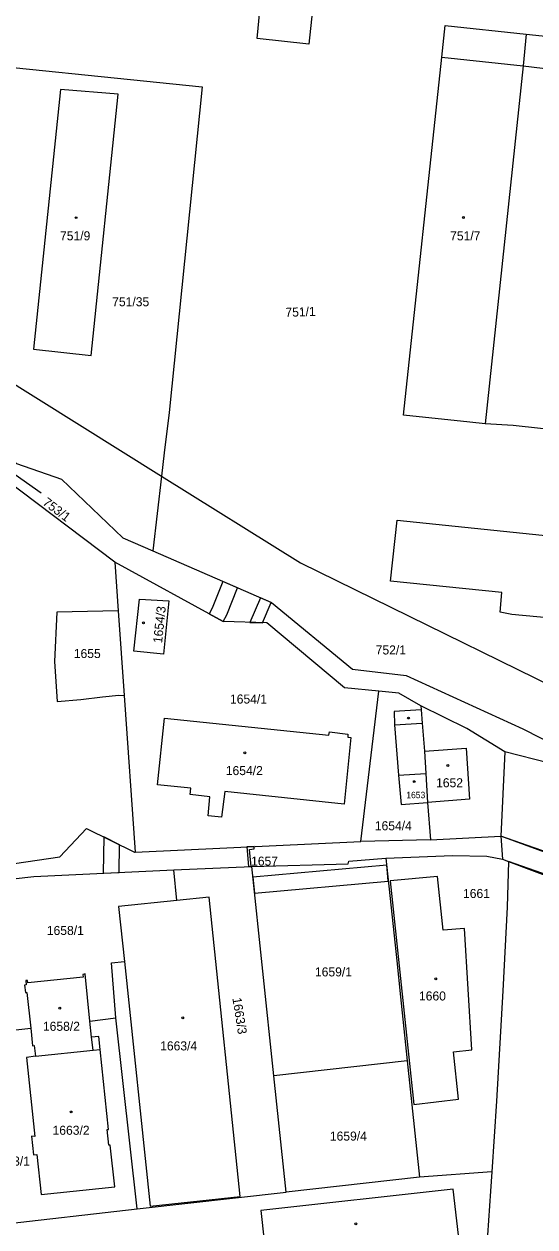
# Model space of a CAD drawing. Extents: x -756746 to -753363, y -1166406 to -1161727.
# Drawn here: x -755692.5 to -755596.6, y -1163692.9 to -1163467 of the extents above; entities that cross this region are included whole.
import ezdxf

# ---------------------------------------------------------------- set-up
doc = ezdxf.new("R2010")
doc.units = 0
for name, color, linetype in [('Hranice parcel', 7, 'Continuous'), ('Parcelní čísla', 7, 'Continuous'), ('Vnitřní kresba', 7, 'Continuous'), ('Věcná břemena k části', 7, 'Continuous'), ('Značky budov', 7, 'Continuous'), ('Značky kultur', 7, 'Continuous')]:
    doc.layers.add(name, color=color, linetype=linetype)

msp = doc.modelspace()

# ---------------------------------------------------------------- linework, layer by layer
at = {"layer": 'Hranice parcel'}
for p, q in [((-755716.05, -1163521.07), (-755666.68, -1163551.91)), ((-755666.68, -1163551.91), (-755668.33, -1163565.94)), ((-755675.46, -1163568.03), (-755674.82, -1163577.19)), ((-755674.82, -1163577.19), (-755673.69, -1163593.11)), ((-755673.69, -1163593.11), (-755671.62, -1163622.51)), ((-755629.23, -1163620.56), (-755625.86, -1163592.29)), ((-755617.96, -1163595.03), (-755617.9, -1163595.81)), ((-755602.2, -1163603.69), (-755602.94, -1163619.55)), ((-755616.75, -1163613.23), (-755616.16, -1163620.22)), ((-755671.62, -1163622.51), (-755629.23, -1163620.56)), ((-755616.16, -1163620.22), (-755629.23, -1163620.56)), ((-755616.16, -1163620.22), (-755602.94, -1163619.55)), ((-755540.57, -1163642.34), (-755602.94, -1163619.55)), ((-755602.94, -1163619.55), (-755602.63, -1163623.87)), ((-755549.5, -1163638.17), (-755602.94, -1163619.55)), ((-755664.35, -1163625.85), (-755649.73, -1163625.23)), ((-755645.58, -1163664.53), (-755649.73, -1163625.23)), ((-755602.63, -1163623.87), (-755601.49, -1163624.27)), ((-755519.39, -1163653.14), (-755601.49, -1163624.27)), ((-755663.8, -1163631.63), (-755664.35, -1163625.85)), ((-755676.12, -1163643.35), (-755673.67, -1163643.1)), ((-755675.25, -1163653.68), (-755676.12, -1163643.35)), ((-755680.13, -1163654.26), (-755681.04, -1163645.42)), ((-755691.97, -1163648.89), (-755691.26, -1163655.58)), ((-755680.13, -1163654.26), (-755675.25, -1163653.68)), ((-755679.82, -1163657.3), (-755680.13, -1163654.26)), ((-755671.25, -1163689.55), (-755675.25, -1163653.68)), ((-755702.41, -1163656.9), (-755691.26, -1163655.58)), ((-755691.26, -1163655.58), (-755690.9, -1163658.91)), ((-755620.55, -1163661.75), (-755645.58, -1163664.53)), ((-755620.55, -1163661.75), (-755618.26, -1163683.62)), ((-755643.27, -1163686.42), (-755645.58, -1163664.53)), ((-755618.26, -1163683.62), (-755643.27, -1163686.42)), ((-755604.67, -1163682.59), (-755618.26, -1163683.62)), ((-755671.25, -1163689.55), (-755643.27, -1163686.42)), ((-755698.63, -1163692.65), (-755671.25, -1163689.55))]:
    msp.add_line(p, q, dxfattribs=at)
for points in [[(-755633.25, -1163417.2), (-755636.86, -1163452.56), (-755637.11, -1163452.53), (-755639, -1163470.77), (-755648.75, -1163469.68), (-755644.52, -1163426.02), (-755650.76, -1163425.37), (-755649.71, -1163415.48)], [(-755605.92, -1163542.07), (-755608.78, -1163541.79), (-755621.24, -1163540.46), (-755614.06, -1163473.2), (-755613.42, -1163467.23), (-755598.21, -1163468.86)], [(-755598.21, -1163468.86), (-755598.75, -1163474.83), (-755605.92, -1163542.07)], [(-755598.21, -1163468.86), (-755564.79, -1163472.37), (-755564.92, -1163473.61), (-755538.31, -1163476.55)], [(-755710.54, -1163473.49), (-755659.03, -1163478.78), (-755665.28, -1163539.95), (-755666.17, -1163547.52), (-755666.68, -1163551.91)], [(-755690.72, -1163528.07), (-755679.94, -1163529.21), (-755674.86, -1163480.14), (-755685.67, -1163479.24), (-755690.72, -1163528.07)], [(-755717.33, -1163532.45), (-755716.89, -1163532.69), (-755714.38, -1163537.63), (-755698.73, -1163545.16), (-755693.95, -1163549.51), (-755685.46, -1163552.48), (-755673.94, -1163563.49), (-755668.33, -1163565.94)], [(-755675.46, -1163568.03), (-755695.97, -1163552.58), (-755700.65, -1163548.22), (-755715.14, -1163541.45)], [(-755545.89, -1163548.4), (-755600.64, -1163542.4), (-755605.92, -1163542.07)], [(-755666.68, -1163551.91), (-755640.58, -1163568.21), (-755576.02, -1163599.84), (-755510.83, -1163646.54)], [(-755582.8, -1163579.6), (-755600.86, -1163577.87), (-755603.1, -1163577.45), (-755602.75, -1163573.75), (-755623.71, -1163571.65), (-755622.45, -1163560.14), (-755539.52, -1163568.75), (-755541.32, -1163584.23), (-755578.7, -1163580.06), (-755579.01, -1163583.07), (-755582.95, -1163582.6), (-755582.8, -1163579.6)], [(-755668.33, -1163565.94), (-755646.04, -1163575.66), (-755630.79, -1163588.17), (-755620.76, -1163589.37), (-755598.82, -1163599.39), (-755562.59, -1163617.83), (-755547.67, -1163625.51), (-755544.14, -1163628.97), (-755510.83, -1163646.54)], [(-755625.86, -1163592.29), (-755632.34, -1163591.64), (-755646.92, -1163579.48), (-755655.13, -1163579.23), (-755675.46, -1163568.03)], [(-755665.3, -1163575.3), (-755666.3, -1163585.36), (-755671.89, -1163584.76), (-755670.84, -1163574.99), (-755665.3, -1163575.3)], [(-755674.82, -1163577.19), (-755686.33, -1163577.48), (-755686.81, -1163586.69), (-755686.31, -1163594.25), (-755681.85, -1163593.84), (-755677.81, -1163593.37), (-755674.69, -1163593.05), (-755673.69, -1163593.11)], [(-755617.96, -1163595.03), (-755622.09, -1163592.67), (-755625.86, -1163592.29)], [(-755617.9, -1163595.81), (-755622.99, -1163596.09), (-755622.94, -1163598.62), (-755622.15, -1163608.06), (-755621.65, -1163613.61), (-755616.75, -1163613.23)], [(-755602.2, -1163603.69), (-755609.35, -1163599.33), (-755617.96, -1163595.03)], [(-755617.9, -1163595.81), (-755617.71, -1163598.32), (-755617.3, -1163603.54), (-755617.06, -1163607.75), (-755616.75, -1163613.23)], [(-755631.15, -1163600.98), (-755632.41, -1163613.5), (-755654.82, -1163611.14), (-755655.42, -1163615.96), (-755657.96, -1163615.73), (-755657.63, -1163612.15), (-755661.33, -1163611.72), (-755661.19, -1163610.53), (-755667.42, -1163609.88), (-755666.14, -1163597.38), (-755635.25, -1163600.56), (-755635.14, -1163599.94), (-755631.69, -1163600.35), (-755631.72, -1163600.92), (-755631.15, -1163600.98)], [(-755547.15, -1163633.53), (-755551.42, -1163629.15), (-755580.89, -1163612.13), (-755593.9, -1163605.82), (-755602.2, -1163603.69)], [(-755706.8, -1163620.99), (-755702.44, -1163625.87), (-755685.82, -1163623.44), (-755680.78, -1163618.09), (-755671.78, -1163622.52), (-755671.62, -1163622.51)], [(-755624.54, -1163623.64), (-755612.06, -1163623.19), (-755605.61, -1163623.27), (-755602.63, -1163623.87)], [(-755649.73, -1163625.23), (-755631.65, -1163624.74), (-755631.51, -1163624.22), (-755624.54, -1163623.64)], [(-755624.54, -1163623.64), (-755622.52, -1163642.98), (-755621.81, -1163649.71), (-755620.55, -1163661.75)], [(-755601.49, -1163624.27), (-755601.74, -1163632.85), (-755602.61, -1163648.59), (-755603.76, -1163669.33), (-755604.67, -1163682.59)], [(-755601.49, -1163624.27), (-755547.17, -1163644.74), (-755543.19, -1163646.63), (-755498.34, -1163671.5), (-755479.71, -1163679.97), (-755443.65, -1163690.98), (-755430.99, -1163694.62), (-755427.33, -1163695.61)], [(-755704.31, -1163636.71), (-755703.7, -1163633.9), (-755702.94, -1163631.89), (-755700.47, -1163629.93), (-755698.15, -1163628.54), (-755694.56, -1163627.57), (-755690.71, -1163627.1), (-755664.35, -1163625.85)], [(-755623.72, -1163627.95), (-755619.3, -1163669.92), (-755610.92, -1163668.93), (-755611.86, -1163660.08), (-755608.4, -1163659.7), (-755609.77, -1163636.91), (-755613.79, -1163637.19), (-755614.85, -1163627.11), (-755623.72, -1163627.95)], [(-755663.8, -1163631.63), (-755674.76, -1163632.74), (-755673.67, -1163643.1)], [(-755673.67, -1163643.1), (-755668.85, -1163689.02), (-755651.9, -1163687.23), (-755657.75, -1163631.02), (-755663.8, -1163631.63)], [(-755681.04, -1163645.42), (-755681.45, -1163645.5), (-755681.4, -1163646), (-755691.81, -1163647.11), (-755691.87, -1163646.62), (-755692.19, -1163646.62), (-755692.12, -1163647.47), (-755692.42, -1163647.5), (-755692.27, -1163648.92), (-755691.97, -1163648.89)], [(-755678.23, -1163659.6), (-755678.5, -1163657.16), (-755679.82, -1163657.3)], [(-755690.9, -1163658.91), (-755690.6, -1163658.88), (-755690.39, -1163660.86)], [(-755690.39, -1163660.86), (-755692.08, -1163661.14), (-755690.47, -1163675.96), (-755691.09, -1163675.92), (-755690.72, -1163679.41), (-755690.1, -1163679.34), (-755689.3, -1163686.85), (-755675.48, -1163685.39), (-755676.31, -1163677.57), (-755676.61, -1163677.6), (-755676.92, -1163674.64), (-755676.63, -1163674.61), (-755678.23, -1163659.6)], [(-755690.39, -1163660.86), (-755679.56, -1163659.74), (-755678.23, -1163659.6)], [(-755604.67, -1163682.59), (-755604.91, -1163686.2), (-755605.48, -1163694.49), (-755607.36, -1163710.76), (-755609.12, -1163725.6), (-755612.44, -1163758.61), (-755613.65, -1163775.82), (-755613.82, -1163780.49)], [(-755648.05, -1163689.87), (-755646.7, -1163701.83), (-755610.56, -1163697.77), (-755611.9, -1163685.82), (-755648.05, -1163689.87)]]:
    msp.add_lwpolyline(points, dxfattribs=at)
at = {"layer": 'Vnitřní kresba'}
for p, q in [((-755614.06, -1163473.2), (-755598.75, -1163474.83)), ((-755598.75, -1163474.83), (-755574.29, -1163477.68)), ((-755622.94, -1163598.62), (-755617.71, -1163598.32)), ((-755617.3, -1163603.54), (-755609.49, -1163602.99)), ((-755609.49, -1163602.99), (-755608.87, -1163612.6)), ((-755622.15, -1163608.06), (-755617.06, -1163607.75)), ((-755608.87, -1163612.6), (-755616.75, -1163613.23)), ((-755679.56, -1163659.74), (-755679.82, -1163657.3))]:
    msp.add_line(p, q, dxfattribs=at)
at = {"layer": 'Věcná břemena k části'}
for points in [[(-755657.16, -1163576.7), (-755657.76, -1163577.78), (-755655.13, -1163579.23), (-755654.44, -1163577.97), (-755652.44, -1163572.87), (-755655.19, -1163571.67)], [(-755650.09, -1163579.38), (-755647.74, -1163579.46), (-755646.08, -1163575.64), (-755648.1, -1163574.76)], [(-755677.66, -1163626.48), (-755674.65, -1163626.34), (-755674.56, -1163621.15), (-755677.54, -1163619.69)], [(-755649.31, -1163621.48), (-755650.1, -1163621.52), (-755650.69, -1163621.55), (-755650.36, -1163625.26), (-755649.87, -1163625.24), (-755650.15, -1163622.01), (-755649.27, -1163621.92)], [(-755649.52, -1163627.26), (-755649.2, -1163630.25), (-755624.09, -1163627.98), (-755624.4, -1163625)]]:
    msp.add_lwpolyline(points, close=True, dxfattribs=at)
at = {"layer": 'Značky budov'}
for centre in [(-755682.75, -1163503.34), (-755609.99, -1163503.32), (-755670.1, -1163579.44), (-755620.3, -1163597.34), (-755651.06, -1163603.89), (-755612.9, -1163606.27), (-755619.21, -1163609.29), (-755615.19, -1163646.32), (-755685.82, -1163651.86), (-755662.71, -1163653.67), (-755683.67, -1163671.34), (-755630.2, -1163692.36)]:
    msp.add_circle(centre, 0.175, dxfattribs=at)
at = {"layer": 'Značky kultur'}
msp.add_line((-755689.28, -1163555.1), (-755694.2, -1163551.66), dxfattribs=at)

# ---------------------------------------------------------------- texts
at = {"layer": 'Parcelní čísla'}
for s, height, p in [('751/9', 1.7, (-755685.76, -1163507.6)), ('751/7', 1.7, (-755612.48, -1163507.6)), ('751/35', 1.7, (-755675.96, -1163519.99)), ('1655', 1.7, (-755683.17, -1163586.07)), ('752/1', 1.7, (-755626.46, -1163585.4)), ('1654/1', 1.7, (-755653.83, -1163594.62)), ('1654/2', 1.7, (-755654.62, -1163608.06)), ('1652', 1.7, (-755615.12, -1163610.35)), ('1653', 1.2, (-755620.72, -1163612.4)), ('1654/4', 1.7, (-755626.63, -1163618.43)), ('1657', 1.7, (-755649.87, -1163625.07)), ('1661', 1.7, (-755610.06, -1163631.15)), ('1658/1', 1.7, (-755688.24, -1163638.1)), ('1659/1', 1.7, (-755637.87, -1163645.88)), ('1660', 1.7, (-755618.33, -1163650.4)), ('1658/2', 1.7, (-755688.97, -1163656.1)), ('1663/4', 1.7, (-755666.95, -1163659.78)), ('1663/2', 1.7, (-755687.16, -1163675.63)), ('1659/4', 1.7, (-755635.07, -1163676.73)), ('1663/1', 1.7, (-755698.37, -1163681.43))]:
    msp.add_text(s, height=height, dxfattribs=at).set_placement(p)
for s, rotation, p in [('751/1', 2, (-755643.4, -1163521.99)), ('753/1', 323, (-755689.15, -1163557.13)), ('1654/3', 84, (-755666.6, -1163583.34)), ('1663/3', 279, (-755653.39, -1163649.98))]:
    msp.add_text(s, height=1.7, rotation=rotation, dxfattribs=at).set_placement(p)

doc.saveas('drawing.dxf')
